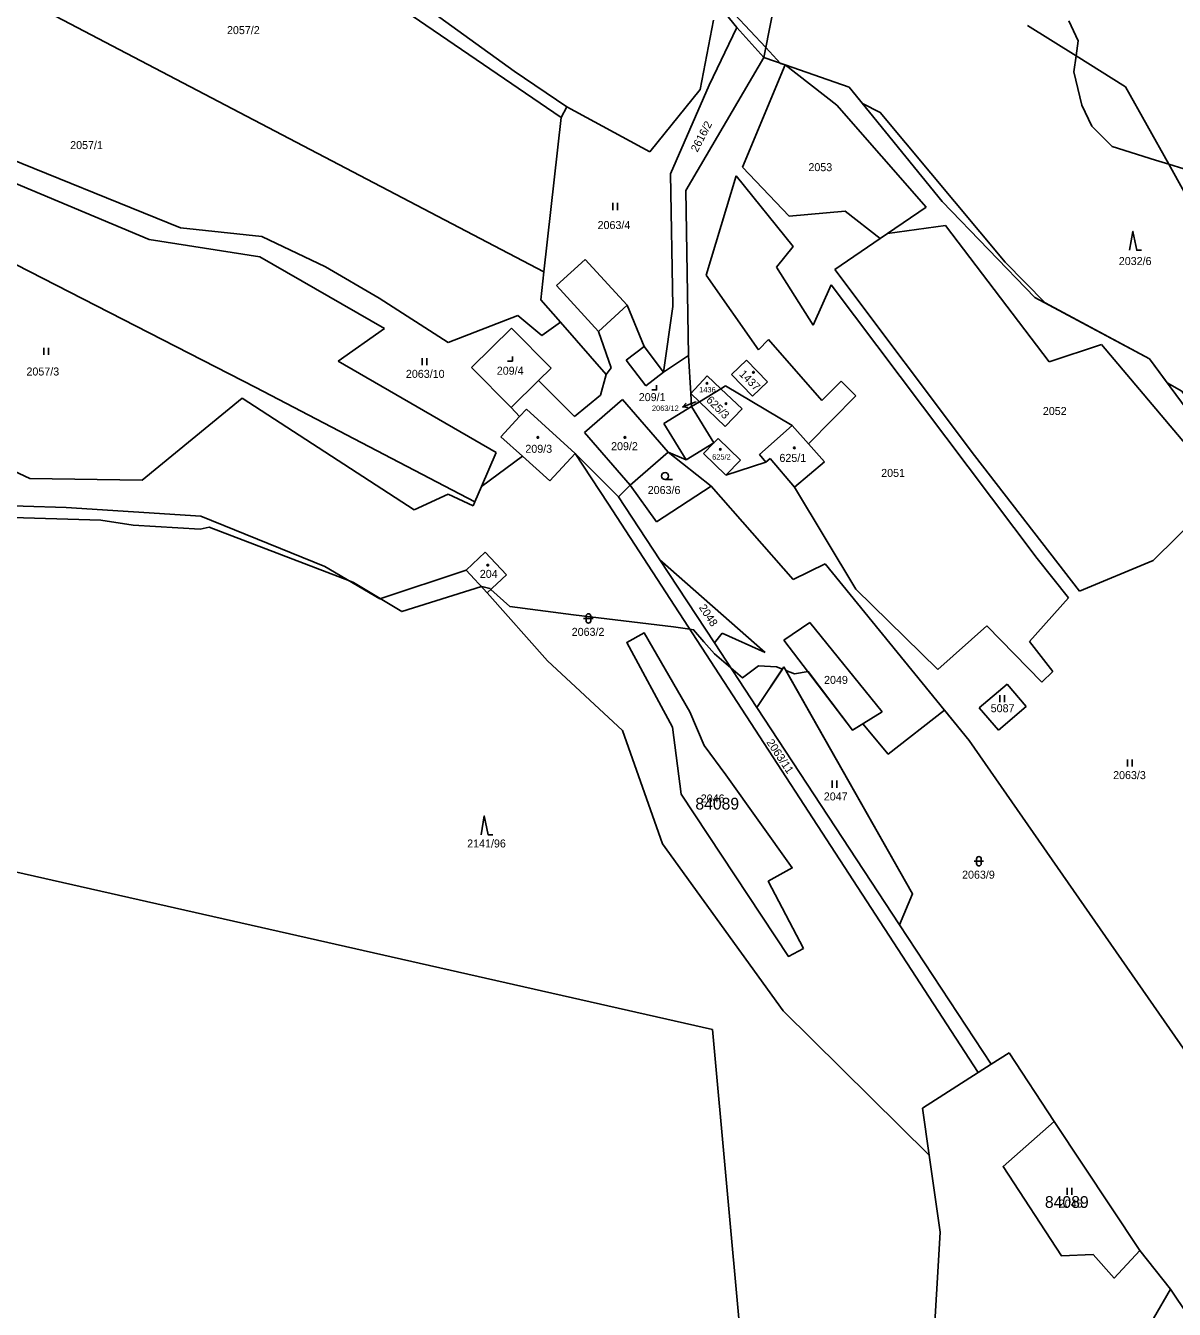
# Model space of a CAD drawing. Extents: x -439246 to -433691, y -1130252 to -1121148.
# Drawn here: x -435116.4 to -434872.3, y -1124607.6 to -1124334.8 of the extents above; entities that cross this region are included whole.
import ezdxf

# ---------------------------------------------------------------- set-up
doc = ezdxf.new("R2010")
doc.units = 0
for name, color, linetype in [('Vrstva 1', 7, 'Continuous'), ('Vrstva 16', 7, 'Continuous'), ('Vrstva 18', 7, 'Continuous'), ('Vrstva 19', 7, 'Continuous'), ('Vrstva 25', 7, 'Continuous'), ('Vrstva 3', 7, 'Continuous'), ('Vrstva 37', 7, 'Continuous'), ('Vrstva 4', 7, 'Continuous'), ('Vrstva 52', 7, 'Continuous'), ('Vrstva 53', 7, 'Continuous'), ('Vrstva 6', 7, 'Continuous')]:
    doc.layers.add(name, color=color, linetype=linetype)

msp = doc.modelspace()

# ---------------------------------------------------------------- linework, layer by layer
at = {"layer": 'Vrstva 1'}
for p, q in [((-434975.08, -1124412.96), (-434975.56, -1124404.94)), ((-434966.45, -1124408.95), (-434963.26, -1124405.87)), ((-434963.26, -1124405.87), (-434958.78, -1124410.51)), ((-434971.61, -1124409.26), (-434975.08, -1124412.96)), ((-434968.72, -1124411.99), (-434971.61, -1124409.26)), ((-434961.97, -1124413.53), (-434966.45, -1124408.95)), ((-434975.08, -1124412.96), (-434973.24, -1124414.73)), ((-434974.91, -1124415.74), (-434975.08, -1124412.96)), ((-434973.24, -1124414.73), (-434968.72, -1124411.99)), ((-434968.72, -1124411.99), (-434967.69, -1124411.36)), ((-434964.19, -1124416.26), (-434968.72, -1124411.99)), ((-434958.78, -1124410.51), (-434961.97, -1124413.53)), ((-434974.91, -1124415.74), (-434973.24, -1124414.73)), ((-434973.24, -1124414.73), (-434967.79, -1124419.99)), ((-434967.79, -1124419.99), (-434964.19, -1124416.26)), ((-434970.17, -1124423.49), (-434972.38, -1124425.73)), ((-434970.17, -1124423.49), (-434969.24, -1124422.54)), ((-434969.24, -1124422.54), (-434964.53, -1124427.17)), ((-434972.38, -1124425.73), (-434967.67, -1124430.36)), ((-434964.53, -1124427.17), (-434967.67, -1124430.36))]:
    msp.add_line(p, q, dxfattribs=at)
for points in [[(-434942.86, -1124257.18), (-434959.59, -1124341.58)], [(-435156.67, -1124308.35), (-435006.28, -1124387.1)], [(-434965.32, -1124335.21), (-434984.11, -1124311.96)], [(-435055.44, -1124318.18), (-435002.65, -1124354.36)], [(-435012.6, -1124344.52), (-435035.28, -1124328.03)], [(-434970.26, -1124333.65), (-434973.06, -1124348.36)], [(-434971.19, -1124347.49), (-434965.32, -1124335.21)], [(-434959.59, -1124341.58), (-434965.32, -1124335.21)], [(-434959.59, -1124341.58), (-434976.16, -1124369.88)], [(-434955.02, -1124343.18), (-434959.59, -1124341.58)], [(-435001.4, -1124352.06), (-435012.6, -1124344.52)], [(-434955.02, -1124343.18), (-434964.11, -1124364.88)], [(-434944.02, -1124351.7), (-434955.02, -1124343.18)], [(-434941.44, -1124347.92), (-434955.02, -1124343.18)], [(-434979.39, -1124366.34), (-434971.19, -1124347.49)], [(-434973.06, -1124348.36), (-434983.8, -1124361.63)], [(-434921.67, -1124372.18), (-434941.44, -1124347.92)], [(-435002.65, -1124354.36), (-435001.4, -1124352.06)], [(-434983.8, -1124361.63), (-435001.4, -1124352.06)], [(-434925.04, -1124373.36), (-434944.02, -1124351.7)], [(-435002.65, -1124354.36), (-435006.28, -1124387.1)], [(-435125.17, -1124360.92), (-435083.5, -1124377.81)], [(-435090.21, -1124380.26), (-435126.84, -1124364.89)], [(-434978.91, -1124394.48), (-434979.39, -1124366.34)], [(-434965.45, -1124366.75), (-434971.8, -1124387.82)], [(-434965.45, -1124366.75), (-434953.31, -1124381.72)], [(-434964.11, -1124364.88), (-434954.16, -1124375.28)], [(-434976.16, -1124369.88), (-434975.56, -1124404.94)], [(-434901.97, -1124392.59), (-434921.67, -1124372.18)], [(-434954.16, -1124375.28), (-434942.26, -1124374.27)], [(-434942.26, -1124374.27), (-434934.88, -1124380.07)], [(-434933.29, -1124378.99), (-434925.04, -1124373.36)], [(-434920.93, -1124377.32), (-434933.29, -1124378.99)], [(-434898.92, -1124406.23), (-434920.93, -1124377.32)], [(-435066.66, -1124383.96), (-435090.21, -1124380.26)], [(-435083.5, -1124377.81), (-435066.26, -1124379.6)], [(-435066.26, -1124379.6), (-435052.69, -1124386.08)], [(-434934.88, -1124380.07), (-434944.49, -1124386.63)], [(-434934.88, -1124380.07), (-434933.29, -1124378.99)], [(-434953.31, -1124381.72), (-434956.84, -1124386.12)], [(-435121.3, -1124384.14), (-435067.51, -1124411.72)], [(-435040.14, -1124399.14), (-435066.66, -1124383.96)], [(-434997.53, -1124384.48), (-435003.62, -1124390.05)], [(-434988.63, -1124394.2), (-434997.53, -1124384.48)], [(-435052.69, -1124386.08), (-435041.28, -1124392.73)], [(-435006.28, -1124387.1), (-435006.94, -1124393.06)], [(-434971.8, -1124387.82), (-434960.71, -1124403.73)], [(-434956.84, -1124386.12), (-434949.05, -1124398.46)], [(-434944.49, -1124386.63), (-434914.81, -1124426.18)], [(-434994.73, -1124399.78), (-435003.62, -1124390.05)], [(-434949.05, -1124398.46), (-434945.29, -1124389.88)], [(-434945.29, -1124389.88), (-434901.47, -1124448.06)], [(-435041.28, -1124392.73), (-435026.63, -1124402.16)], [(-435002.79, -1124397.84), (-435006.94, -1124393.06)], [(-434877.64, -1124405.62), (-434901.97, -1124392.59)], [(-435026.63, -1124402.16), (-435011.87, -1124396.42)], [(-435011.87, -1124396.42), (-435006.76, -1124400.63)], [(-434988.63, -1124394.2), (-434985, -1124403.03)], [(-434980.86, -1124408.48), (-434978.91, -1124394.48)], [(-435050.02, -1124406.14), (-435040.14, -1124399.14)], [(-435021.68, -1124407.49), (-435013.18, -1124399.09)], [(-435013.18, -1124399.09), (-435004.78, -1124407.59)], [(-435006.76, -1124400.63), (-435002.79, -1124397.84)], [(-434993.09, -1124408.93), (-435002.79, -1124397.84)], [(-434991.99, -1124407.56), (-434994.73, -1124399.78)], [(-434958.54, -1124401.5), (-434960.71, -1124403.73)], [(-434958.54, -1124401.5), (-434947.22, -1124414.49)], [(-434980.86, -1124408.48), (-434985, -1124403.03)], [(-434975.56, -1124404.94), (-434980.86, -1124408.48)], [(-434887.79, -1124402.55), (-434898.92, -1124406.23)], [(-434861.66, -1124433.55), (-434887.79, -1124402.55)], [(-435016.41, -1124425.54), (-435050.02, -1124406.14)], [(-435021.68, -1124407.49), (-435013.28, -1124415.99)], [(-435007.45, -1124410.23), (-435004.78, -1124407.59)], [(-434993.09, -1124408.93), (-434991.99, -1124407.56)], [(-434846.22, -1124448.13), (-434877.64, -1124405.62)], [(-435013.28, -1124415.99), (-435007.45, -1124410.23)], [(-435007.45, -1124410.23), (-434999.78, -1124417.85)], [(-434994.3, -1124413.33), (-434993.09, -1124408.93)], [(-434947.22, -1124414.49), (-434943.15, -1124410.38)], [(-434943.15, -1124410.38), (-434939.99, -1124413.51)], [(-435020.95, -1124435.98), (-435067.51, -1124411.72)], [(-434967.69, -1124411.36), (-434953.56, -1124419.76)], [(-435091.64, -1124431.37), (-435070.4, -1124413.94)], [(-435070.4, -1124413.94), (-435033.9, -1124437.67)], [(-434999.78, -1124417.85), (-434994.3, -1124413.33)], [(-434997.66, -1124421.25), (-434989.59, -1124414.26)], [(-434989.59, -1124414.26), (-434979.87, -1124425.46)], [(-434974.91, -1124415.74), (-434970.17, -1124423.49)], [(-434939.99, -1124413.51), (-434950.08, -1124423.68)], [(-435011.45, -1124417.85), (-435015.45, -1124422.17)], [(-435013.28, -1124415.99), (-435011.45, -1124417.85)], [(-435010.03, -1124416.31), (-435011.45, -1124417.85)], [(-434999.69, -1124425.71), (-435010.03, -1124416.31)], [(-435136.86, -1124421.08), (-435115.56, -1124431.06)], [(-434997.66, -1124421.25), (-434987.94, -1124432.46)], [(-434953.56, -1124419.76), (-434950.08, -1124423.68)], [(-435015.45, -1124422.17), (-435010.84, -1124426.32)], [(-434970.17, -1124423.49), (-434976.08, -1124427.1)], [(-434950.08, -1124423.68), (-434946.67, -1124427.52)], [(-435019.54, -1124432.74), (-435016.41, -1124425.54)], [(-435019.54, -1124432.74), (-435010.84, -1124426.32)], [(-435010.84, -1124426.32), (-435005.06, -1124431.52)], [(-435005.06, -1124431.52), (-434999.69, -1124425.71)], [(-434990.43, -1124434.95), (-434999.69, -1124425.71)], [(-434992.72, -1124436.3), (-434999.69, -1124425.71)], [(-434987.94, -1124432.46), (-434979.87, -1124425.46)], [(-434979.87, -1124425.46), (-434970.74, -1124432.68)], [(-434976.08, -1124427.1), (-434979.87, -1124425.46)], [(-434959.11, -1124427.56), (-434958.22, -1124426.81)], [(-434958.22, -1124426.81), (-434953.04, -1124432.92)], [(-434914.81, -1124426.18), (-434892.48, -1124455.01)], [(-434959.11, -1124427.56), (-434967.67, -1124430.36)], [(-434953.04, -1124432.92), (-434946.67, -1124427.52)], [(-435115.56, -1124431.06), (-435091.64, -1124431.37)], [(-435033.9, -1124437.67), (-435026.65, -1124434.34)], [(-435026.65, -1124434.34), (-435021.33, -1124436.85)], [(-435020.95, -1124435.98), (-435019.54, -1124432.74)], [(-434990.43, -1124434.95), (-434987.94, -1124432.46)], [(-434990.43, -1124434.95), (-434981.67, -1124448.3)], [(-434987.94, -1124432.46), (-434982.35, -1124440.23)], [(-434970.74, -1124432.68), (-434982.35, -1124440.23)], [(-434953.32, -1124452.51), (-434970.74, -1124432.68)], [(-434953.04, -1124432.92), (-434940.01, -1124454.53)], [(-434876.83, -1124448.49), (-434861.66, -1124433.55)], [(-435126.14, -1124436.61), (-435107.82, -1124437.2)], [(-435107.82, -1124437.2), (-435079.19, -1124439.02)], [(-435021.33, -1124436.85), (-435020.95, -1124435.98)], [(-434992.72, -1124436.3), (-434914.04, -1124557.29)], [(-435079.19, -1124439.02), (-435052.84, -1124449.71)], [(-435022.82, -1124450.53), (-435018.77, -1124446.72)], [(-435018.77, -1124446.72), (-435014.27, -1124451.5)], [(-434959.29, -1124468.04), (-434981.67, -1124448.3)], [(-434981.67, -1124448.3), (-434970.05, -1124465.98)], [(-434901.47, -1124448.06), (-434894.86, -1124456.4)], [(-434892.48, -1124455.01), (-434876.83, -1124448.49)], [(-435052.84, -1124449.71), (-435041.18, -1124456.59)], [(-435041.18, -1124456.59), (-435022.82, -1124450.53)], [(-435022.82, -1124450.53), (-435018.33, -1124455.31)], [(-434946.5, -1124449.17), (-434953.32, -1124452.51)], [(-434915.91, -1124486.7), (-434946.5, -1124449.17)], [(-435018.33, -1124455.31), (-435014.27, -1124451.5)], [(-435018.33, -1124455.31), (-435005.52, -1124469.79)], [(-434940.01, -1124454.53), (-434922.61, -1124471.66)], [(-434903.08, -1124465.68), (-434894.86, -1124456.4)], [(-434949.76, -1124461.63), (-434955.29, -1124465.38)], [(-434934.4, -1124480.62), (-434949.76, -1124461.63)], [(-434988.69, -1124465.86), (-434984.96, -1124463.85)], [(-434984.96, -1124463.85), (-434975.32, -1124480.6)], [(-434970.05, -1124465.98), (-434968.4, -1124463.9)], [(-434968.4, -1124463.9), (-434959.29, -1124468.04)], [(-434922.61, -1124471.66), (-434912.18, -1124462.36)], [(-434912.18, -1124462.36), (-434900.49, -1124474.34)], [(-434978.97, -1124483.9), (-434988.69, -1124465.86)], [(-434970.05, -1124465.98), (-434961.05, -1124479.69)], [(-434955.29, -1124465.38), (-434940.7, -1124484.54)], [(-434898.15, -1124472.06), (-434903.08, -1124465.68)], [(-435005.52, -1124469.79), (-434989.62, -1124484.62)], [(-434955.31, -1124471.04), (-434961.05, -1124479.69)], [(-434927.97, -1124519.29), (-434955.31, -1124471.04)], [(-434900.49, -1124474.34), (-434898.15, -1124472.06)], [(-434907.89, -1124474.74), (-434913.79, -1124479.79)], [(-434907.89, -1124474.74), (-434903.82, -1124479.49)], [(-434972.25, -1124487.76), (-434975.32, -1124480.6)], [(-434961.05, -1124479.69), (-434930.72, -1124525.89)], [(-434940.7, -1124484.54), (-434934.4, -1124480.62)], [(-434913.79, -1124479.79), (-434909.72, -1124484.55)], [(-434903.82, -1124479.49), (-434909.72, -1124484.55)], [(-434977.13, -1124498.09), (-434978.97, -1124483.9)], [(-434989.62, -1124484.62), (-434981.1, -1124508.7)], [(-434852.32, -1124578.18), (-434915.91, -1124486.7)], [(-434967.62, -1124494), (-434972.25, -1124487.76)], [(-434967.62, -1124494), (-434953.51, -1124513.78)], [(-434954.35, -1124532.6), (-434977.13, -1124498.09)], [(-434970.44, -1124548.09), (-435160.68, -1124505.15)], [(-434981.1, -1124508.7), (-434955.47, -1124544.13)], [(-434953.51, -1124513.78), (-434958.61, -1124516.62)], [(-434958.61, -1124516.62), (-434951.13, -1124530.94)], [(-434930.72, -1124525.89), (-434927.97, -1124519.29)], [(-434930.72, -1124525.89), (-434911.26, -1124555.52)], [(-434951.13, -1124530.94), (-434954.35, -1124532.6)], [(-434955.47, -1124544.13), (-434924.42, -1124574.84)], [(-434955.59, -1124711.37), (-434970.44, -1124548.09)], [(-434911.26, -1124555.52), (-434907.47, -1124553.09)], [(-434907.47, -1124553.09), (-434897.84, -1124567.64)], [(-434925.82, -1124564.83), (-434914.04, -1124557.29)], [(-434914.04, -1124557.29), (-434911.26, -1124555.52)], [(-434924.42, -1124574.84), (-434925.82, -1124564.83)], [(-434897.84, -1124567.64), (-434908.72, -1124577.25)], [(-434897.84, -1124567.64), (-434879.66, -1124595.12)], [(-434922.12, -1124591.22), (-434924.42, -1124574.84)], [(-434908.72, -1124577.25), (-434896.3, -1124596.24)], [(-434922.12, -1124591.22), (-434925.22, -1124644.04)], [(-434896.3, -1124596.24), (-434889.6, -1124595.93)], [(-434889.6, -1124595.93), (-434885.13, -1124600.93)], [(-434885.13, -1124600.93), (-434879.66, -1124595.12)], [(-434879.66, -1124595.12), (-434873.13, -1124603.32)], [(-434880.39, -1124615.76), (-434873.13, -1124603.32)], [(-434873.13, -1124603.32), (-434854.7, -1124630.83)]]:
    msp.add_lwpolyline(points, dxfattribs=at)
at = {"layer": 'Vrstva 16'}
msp.add_line((-434973.99, -1124414.76), (-434976.79, -1124415.84), dxfattribs=at)
msp.add_lwpolyline([(-434975.68, -1124415.95), (-434976.79, -1124415.84), (-434976.04, -1124415.02)], dxfattribs=at)
at = {"layer": 'Vrstva 25'}
for p, q in [((-434991.67, -1124374), (-434991.67, -1124372.5)), ((-434990.67, -1124374), (-434990.67, -1124372.5)), ((-435112.56, -1124404.79), (-435112.56, -1124403.29)), ((-435111.56, -1124404.79), (-435111.56, -1124403.29)), ((-435032.14, -1124406.96), (-435032.14, -1124405.46)), ((-435031.14, -1124406.96), (-435031.14, -1124405.46)), ((-434980.55, -1124431.27), (-434978.95, -1124431.27)), ((-434997.85, -1124460.78), (-434995.85, -1124460.78)), ((-434997.35, -1124461.28), (-434997.35, -1124460.28)), ((-434996.35, -1124460.28), (-434996.35, -1124461.28)), ((-434909.45, -1124478.55), (-434909.45, -1124477.05)), ((-434908.45, -1124478.55), (-434908.45, -1124477.05)), ((-434882.31, -1124492.22), (-434882.31, -1124490.72)), ((-434881.31, -1124492.22), (-434881.31, -1124490.72)), ((-434945.03, -1124496.75), (-434945.03, -1124495.25)), ((-434944.03, -1124496.75), (-434944.03, -1124495.25)), ((-434914.88, -1124512.38), (-434912.88, -1124512.38)), ((-434914.38, -1124512.88), (-434914.38, -1124511.88)), ((-434913.38, -1124511.88), (-434913.38, -1124512.88)), ((-434895.11, -1124583.27), (-434895.11, -1124581.77)), ((-434894.11, -1124583.27), (-434894.11, -1124581.77))]:
    msp.add_line(p, q, dxfattribs=at)
for points in [[(-434881.84, -1124382.54), (-434881.14, -1124378.54), (-434880.34, -1124382.54), (-434879.34, -1124382.54)], [(-435014, -1124406.11), (-435013, -1124406.11), (-435013, -1124405.11)], [(-434983.35, -1124412.23), (-434982.35, -1124412.23), (-434982.35, -1124411.23)], [(-435019.66, -1124506.75), (-435018.96, -1124502.75), (-435018.16, -1124506.75), (-435017.16, -1124506.75)]]:
    msp.add_lwpolyline(points, dxfattribs=at)
for centre, radius in [((-434961.77, -1124408.48), 0.175), ((-434971.66, -1124410.82), 0.175), ((-434967.62, -1124415.16), 0.175), ((-435007.59, -1124422.33), 0.175), ((-434989.09, -1124422.33), 0.175), ((-434968.8, -1124424.86), 0.175), ((-434953.1, -1124424.54), 0.175), ((-434980.55, -1124430.52), 0.75), ((-435018.22, -1124449.46), 0.175)]:
    msp.add_circle(centre, radius, dxfattribs=at)
for centre, start, end in [((-434996.85, -1124460.28), 0, 180), ((-434996.85, -1124461.28), 180, 0), ((-434913.88, -1124511.88), 0, 180), ((-434913.88, -1124512.88), 180, 0)]:
    msp.add_arc(centre, 0.5, start, end, dxfattribs=at)
at = {"layer": 'Vrstva 3'}
for points in [[(-434966.45, -1124408.95), (-434963.26, -1124405.87)], [(-434963.26, -1124405.87), (-434958.78, -1124410.51)], [(-434971.61, -1124409.26), (-434975.08, -1124412.96)], [(-434968.72, -1124411.99), (-434971.61, -1124409.26)], [(-434961.97, -1124413.53), (-434966.45, -1124408.95)], [(-434975.08, -1124412.96), (-434973.24, -1124414.73)], [(-434964.19, -1124416.26), (-434968.72, -1124411.99)], [(-434958.78, -1124410.51), (-434961.97, -1124413.53)], [(-434997.66, -1124421.25), (-434989.59, -1124414.26)], [(-434989.59, -1124414.26), (-434979.87, -1124425.46)], [(-434973.24, -1124414.73), (-434967.79, -1124419.99)], [(-435011.45, -1124417.85), (-435015.45, -1124422.17)], [(-435010.03, -1124416.31), (-435011.45, -1124417.85)], [(-434999.69, -1124425.71), (-435010.03, -1124416.31)], [(-434967.79, -1124419.99), (-434964.19, -1124416.26)], [(-434997.66, -1124421.25), (-434987.94, -1124432.46)], [(-434953.56, -1124419.76), (-434960.5, -1124425.92)], [(-434953.56, -1124419.76), (-434950.08, -1124423.68)], [(-435015.45, -1124422.17), (-435010.84, -1124426.32)], [(-434970.17, -1124423.49), (-434972.38, -1124425.73)], [(-434970.17, -1124423.49), (-434969.24, -1124422.54)], [(-434969.24, -1124422.54), (-434964.53, -1124427.17)], [(-434950.08, -1124423.68), (-434946.67, -1124427.52)], [(-435010.84, -1124426.32), (-435005.06, -1124431.52)], [(-435005.06, -1124431.52), (-434999.69, -1124425.71)], [(-434987.94, -1124432.46), (-434979.87, -1124425.46)], [(-434972.38, -1124425.73), (-434967.67, -1124430.36)], [(-434960.5, -1124425.92), (-434959.11, -1124427.56)], [(-434959.11, -1124427.56), (-434958.22, -1124426.81)], [(-434958.22, -1124426.81), (-434953.04, -1124432.92)], [(-434964.53, -1124427.17), (-434967.67, -1124430.36)], [(-434953.04, -1124432.92), (-434946.67, -1124427.52)], [(-435022.82, -1124450.53), (-435018.77, -1124446.72)], [(-435018.77, -1124446.72), (-435014.27, -1124451.5)], [(-435022.82, -1124450.53), (-435018.33, -1124455.31)], [(-435018.33, -1124455.31), (-435014.27, -1124451.5)]]:
    msp.add_lwpolyline(points, dxfattribs=at)
at = {"layer": 'Vrstva 37'}
for centre in [(-434961.77, -1124408.48), (-434971.66, -1124410.82), (-435007.59, -1124422.33), (-434989.09, -1124422.33), (-434968.8, -1124424.86), (-434953.1, -1124424.54), (-435018.22, -1124449.46)]:
    msp.add_circle(centre, 0.175, dxfattribs=at)
at = {"layer": 'Vrstva 4'}
for points in [[(-434894.74, -1124333.81), (-434892.8, -1124338.02)], [(-434892.8, -1124338.02), (-434893.23, -1124341.24)], [(-434893.23, -1124341.24), (-434893.69, -1124344.66)], [(-434893.69, -1124344.66), (-434891.99, -1124351.7)], [(-434891.99, -1124351.7), (-434889.88, -1124356.16)], [(-434889.88, -1124356.16), (-434885.58, -1124360.53)], [(-434885.58, -1124360.53), (-434876.33, -1124363.43)], [(-434876.33, -1124363.43), (-434873.54, -1124364.26)], [(-434873.54, -1124364.26), (-434870.34, -1124365.21)], [(-434988.63, -1124394.2), (-434994.73, -1124399.78)], [(-434985, -1124403.03), (-434988.79, -1124405.9)], [(-434984.66, -1124411.36), (-434988.79, -1124405.9)], [(-434980.86, -1124408.48), (-434984.66, -1124411.36)], [(-434974.91, -1124415.74), (-434980.81, -1124419.35)], [(-434980.81, -1124419.35), (-434976.08, -1124427.1)], [(-434953.56, -1124419.76), (-434960.5, -1124425.92)], [(-434960.5, -1124425.92), (-434959.11, -1124427.56)]]:
    msp.add_lwpolyline(points, dxfattribs=at)
at = {"layer": 'Vrstva 52'}
for points in [[(-434853.12, -1124438.79), (-434852.6, -1124438.28), (-434870.76, -1124412.47), (-434873.88, -1124410.7), (-434877.64, -1124405.62), (-434899.79, -1124393.75), (-434908.32, -1124385.1), (-434934.84, -1124353.27), (-434938.61, -1124351.39), (-434941.44, -1124347.92), (-434955.02, -1124343.18), (-434955.99, -1124342.84), (-434959.17, -1124339.45), (-434979.09, -1124318.17)], [(-435121.52, -1124439.28), (-435100.43, -1124439.92), (-435093.61, -1124440.99), (-435079.34, -1124441.84), (-435077.42, -1124441.41), (-435047.58, -1124452.81), (-435046.75, -1124453.13), (-435041.08, -1124456.56), (-435036.52, -1124459.31), (-435019.55, -1124454.01), (-435019.49, -1124453.98), (-435018.1, -1124454.33), (-435017.78, -1124454.41), (-435017.57, -1124454.6), (-435013.52, -1124458.24), (-435000, -1124460.03), (-434978.76, -1124462.55), (-434975.32, -1124463.06), (-434974.51, -1124463.18), (-434972.28, -1124465.73), (-434970.06, -1124468.28), (-434966.59, -1124471.25), (-434964.12, -1124473.37), (-434960.72, -1124470.82), (-434956.9, -1124471.03), (-434955.63, -1124471.53), (-434961.05, -1124479.69), (-434930.72, -1124525.89), (-434927.97, -1124519.29), (-434954.86, -1124471.83), (-434953.08, -1124472.52), (-434950.18, -1124472.08), (-434940.7, -1124484.54), (-434938.5, -1124483.17), (-434933.12, -1124489.6), (-434921.16, -1124480.26), (-434915.91, -1124486.7), (-434852.32, -1124578.18)], [(-434951.13, -1124530.94), (-434958.61, -1124516.62), (-434953.51, -1124513.78), (-434967.62, -1124494), (-434972.25, -1124487.76), (-434975.32, -1124480.6), (-434984.96, -1124463.85), (-434988.69, -1124465.86), (-434978.97, -1124483.9), (-434977.13, -1124498.09), (-434954.35, -1124532.6), (-434951.13, -1124530.94)], [(-434879.66, -1124595.12), (-434897.84, -1124567.64), (-434908.72, -1124577.25), (-434896.3, -1124596.24), (-434889.6, -1124595.93), (-434885.13, -1124600.93), (-434879.66, -1124595.12)], [(-434863.66, -1124642.35), (-434854.7, -1124630.83), (-434873.13, -1124603.32), (-434880.39, -1124615.76), (-434880.31, -1124651.56)]]:
    msp.add_lwpolyline(points, dxfattribs=at)
at = {"layer": 'Vrstva 6'}
for points in [[(-434903.55, -1124334.82), (-434893.23, -1124341.24)], [(-434893.23, -1124341.24), (-434882.69, -1124347.79)], [(-434882.69, -1124347.79), (-434873.54, -1124364.26)], [(-434873.54, -1124364.26), (-434859.79, -1124389.03)]]:
    msp.add_lwpolyline(points, dxfattribs=at)

# ---------------------------------------------------------------- texts
at = {"layer": 'Vrstva 16'}
msp.add_text('2063/12', height=1.14, dxfattribs=at).set_placement((-434983.34, -1124416.68))
at = {"layer": 'Vrstva 18'}
for s, height, p in [('2057/2', 1.7, (-435073.64, -1124336.62)), ('2057/1', 1.7, (-435106.96, -1124361.05)), ('2053', 1.7, (-434950.09, -1124365.74)), ('2063/4', 1.7, (-434994.89, -1124378.04)), ('2032/6', 1.7, (-434884.14, -1124385.69)), ('2057/3', 1.7, (-435116.25, -1124409.16)), ('2063/10', 1.7, (-435035.62, -1124409.66)), ('2063/12', 0.1, (-434973.99, -1124414.76)), ('2052', 1.7, (-434900.28, -1124417.55)), ('2051', 1.7, (-434934.63, -1124430.71)), ('2063/6', 1.7, (-434984.24, -1124434.34)), ('2063/2', 1.7, (-435000.39, -1124464.48)), ('2049', 1.7, (-434946.77, -1124474.69)), ('5087', 1.7, (-434911.36, -1124480.71)), ('2063/3', 1.7, (-434885.35, -1124494.92)), ('2047', 1.7, (-434946.82, -1124499.45)), ('2046', 1.7, (-434972.97, -1124499.88)), ('2141/96', 1.7, (-435022.6, -1124509.45)), ('2063/9', 1.7, (-434917.44, -1124516.08)), ('2045', 1.7, (-434896.89, -1124585.97))]:
    msp.add_text(s, height=height, dxfattribs=at).set_placement(p)
for s, rotation, p in [('2616/2', 62.5172, (-434973.69, -1124361.84)), ('2048', 303.3491, (-434973.44, -1124458.46)), ('2063/11', 303.744, (-434959.08, -1124487.11))]:
    msp.add_text(s, height=1.7, rotation=rotation, dxfattribs=at).set_placement(p)
at = {"layer": 'Vrstva 19'}
for s, height, p in [('209/4', 1.7, (-435016.31, -1124408.99)), ('209/1', 1.7, (-434986.14, -1124414.6)), ('1436', 1.14, (-434973.3, -1124412.75)), ('209/3', 1.7, (-435010.24, -1124425.58)), ('209/2', 1.7, (-434992.02, -1124425.03)), ('625/2', 1.14, (-434970.55, -1124427.03)), ('625/1', 1.7, (-434956.25, -1124427.52)), ('204', 1.7, (-435019.92, -1124452.16))]:
    msp.add_text(s, height=height, dxfattribs=at).set_placement(p)
for s, p in [('1437', (-434964.93, -1124408.98)), ('625/3', (-434971.94, -1124414.52))]:
    msp.add_text(s, height=1.7, rotation=315, dxfattribs=at).set_placement(p)
at = {"layer": 'Vrstva 53'}
for p in [(-434974.12, -1124501.39), (-434899.84, -1124586.03)]:
    msp.add_text('84089', height=2.5, dxfattribs=at).set_placement(p)

doc.saveas('drawing.dxf')
